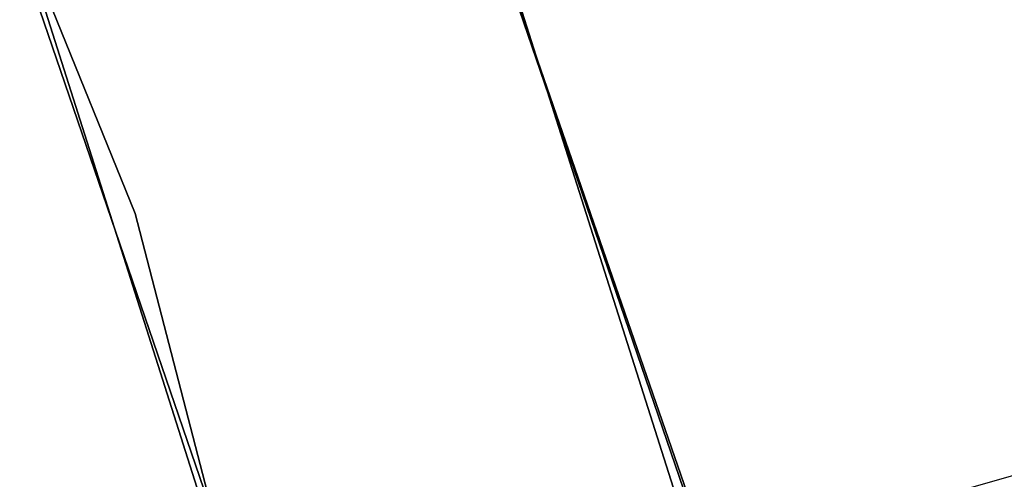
# Model space of a CAD drawing. Extents: x -91 to 91, y -91 to 262.
# Tile 423 of 480: x 58.44 to 61.69, y 18.56 to 20.08. Entities that reach past the tile are written whole.
import ezdxf

# ---------------------------------------------------------------- set-up
doc = ezdxf.new("R2010")
doc.units = 0
doc.header["$LTSCALE"] = 25.4
doc.layers.get('0').update_dxf_attribs({"linetype": 'CONTINUOUS'})

# ---------------------------------------------------------------- blocks, each defined once
blk = doc.blocks.new('ETE0_STL_1')
at = {"color": 0}
for p, q in [((58.8222, 19.4357, 327.5076), (55.7821, 26.9473, 327.5076)), ((55.7821, 26.9473, 328.5076), (58.8222, 19.4357, 328.5076)), ((58.8222, 19.4357, 327.5076), (55.7821, 26.9473, 327.5076)), ((55.7821, 26.9473, 328.5076), (58.8222, 19.4357, 328.5076)), ((61.245, 16.7721, 158.5), (58.5318, 24.6227, 158.5)), ((58.5318, 24.6227, 159.5), (61.245, 16.7721, 159.5)), ((61.245, 16.7721, 158.5), (58.5318, 24.6227, 158.5)), ((58.5318, 24.6227, 159.5), (61.245, 16.7721, 159.5)), ((58.6066, 24.4441, 159.5), (61.2958, 16.5853, 159.5)), ((61.2958, 16.5853, 169), (58.6066, 24.4441, 169)), ((58.6066, 24.4441, 159.5), (61.2958, 16.5853, 159.5)), ((61.2958, 16.5853, 169), (58.6066, 24.4441, 169)), ((59.8479, 16.1935, 159.5), (57.2222, 23.8667, 159.5)), ((57.2222, 23.8667, 169), (59.8479, 16.1935, 169)), ((57.2222, 23.8667, 169), (59.8479, 16.1935, 169)), ((59.8479, 16.1935, 159.5), (57.2222, 23.8667, 159.5)), ((61.645, 15.2363, 330.5076), (59.1289, 23.1523, 330.5076)), ((59.1289, 23.1523, 321.0076), (61.645, 15.2363, 321.0076)), ((61.645, 15.2363, 330.5076), (59.1289, 23.1523, 330.5076)), ((59.1289, 23.1523, 321.0076), (61.645, 15.2363, 321.0076)), ((57.7321, 22.6053, 330.5076), (60.1888, 14.8764, 330.5076)), ((60.1888, 14.8764, 321.0076), (57.7321, 22.6053, 321.0076)), ((60.1888, 14.8764, 321.0076), (57.7321, 22.6053, 321.0076)), ((57.7321, 22.6053, 330.5076), (60.1888, 14.8764, 330.5076)), ((59.8037, 18.0289, 169.8871), (67.2031, 20.1299, 170.1281)), ((59.8037, 18.0289, 169.8871), (67.2031, 20.1299, 170.1281)), ((59.8037, 18.0289, 170.1281), (67.2031, 20.1299, 170.1281)), ((59.8037, 18.0289, 170.1281), (67.2031, 20.1299, 170.1281)), ((60.8559, 11.5916, 327.5076), (58.8222, 19.4357, 327.5076)), ((58.8222, 19.4357, 327.5076), (58.8222, 19.4357, 328.5076)), ((58.8222, 19.4357, 328.5076), (60.8559, 11.5916, 328.5076)), ((58.8222, 19.4357, 327.5076), (58.8222, 19.4357, 328.5076)), ((60.8559, 11.5916, 327.5076), (58.8222, 19.4357, 327.5076)), ((58.8222, 19.4357, 328.5076), (60.8559, 11.5916, 328.5076)), ((59.8037, 18.0289, 320.1281), (62.6633, 18.8408, 319.6635)), ((59.8037, 18.0289, 319.8871), (62.6633, 18.8408, 319.6635)), ((59.8037, 18.0289, 319.8871), (62.6633, 18.8408, 319.6635)), ((59.8037, 18.0289, 320.1281), (62.6633, 18.8408, 319.6635))]:
    blk.add_line(p, q, dxfattribs=at)

msp = doc.modelspace()

# ---------------------------------------------------------------- block references
at = {"color": 253}
msp.add_blockref('ETE0_STL_1', (0, 0), dxfattribs=at)

doc.saveas('drawing.dxf')
